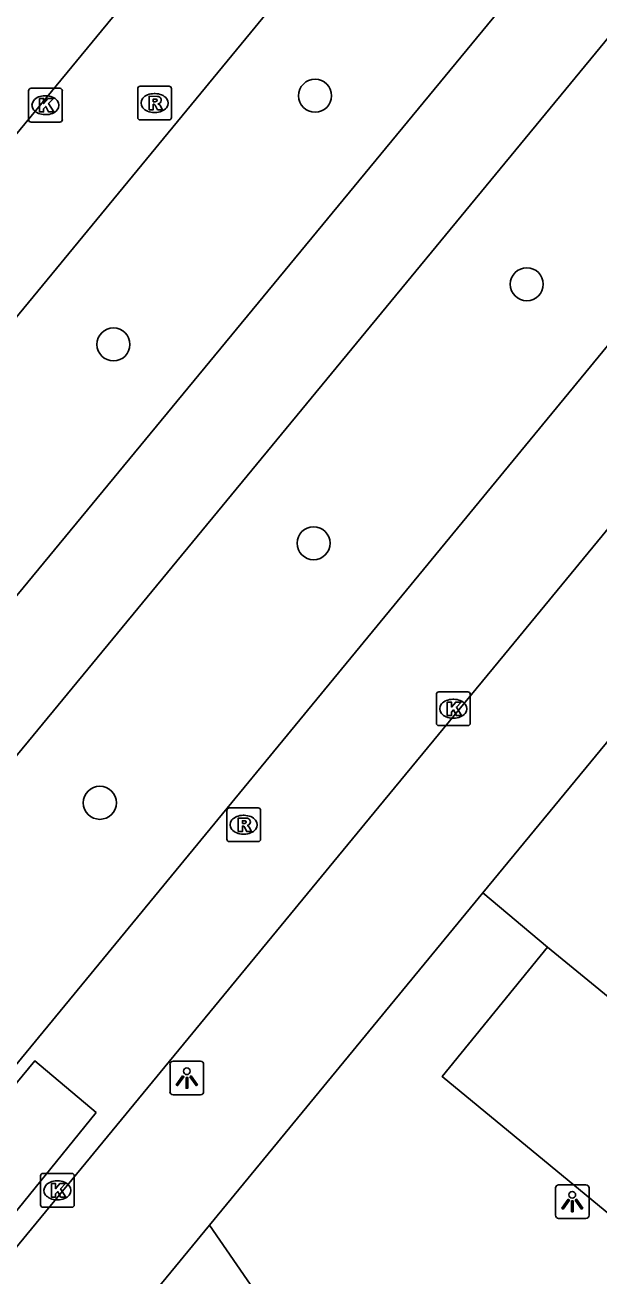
# Model space of a CAD drawing. Extents: x 155275 to 156263, y 382654 to 383635.
# Drawn here: x 155620.77 to 155637.77, y 383015.31 to 383052.37 of the extents above; entities that cross this region are included whole.
import ezdxf

# ---------------------------------------------------------------- set-up
doc = ezdxf.new("R2010")
doc.units = 0
for name, color, linetype in [('IMGEO_Boom', 7, 'Continuous'), ('IMGEO_Fietspad_gesloten', 7, 'Continuous'), ('IMGEO_Kolk', 7, 'Continuous'), ('IMGEO_Lichtpunt', 7, 'Continuous'), ('IMGEO_Parkeervlak_open', 7, 'Continuous'), ('IMGEO_Rijbaan_lokaal_gesloten', 7, 'Continuous'), ('IMGEO_Rijbaan_lokaal_open', 7, 'Continuous'), ('IMGEO_Rioolput', 7, 'Continuous'), ('IMGEO_Voetpad_open', 7, 'Continuous')]:
    doc.layers.add(name, color=color, linetype=linetype)

msp = doc.modelspace()

# ---------------------------------------------------------------- linework, layer by layer
at = {"layer": 'IMGEO_Boom'}
for centre in [(155629.357, 383050.278), (155635.63, 383044.691), (155623.386, 383042.911), (155629.316, 383037.018), (155622.983, 383029.329)]:
    msp.add_circle(centre, 0.489, dxfattribs=at)
at = {"layer": 'IMGEO_Fietspad_gesloten'}
for points in [[(155706.581, 383139.306), (155702.643, 383134.878), (155693.747, 383124.076), (155661.118, 383084.828), (155644.459, 383064.506), (155599.926, 383010.505), (155576.394, 382981.806)], [(155578.449, 382979.563), (155602.123, 383008.412), (155669.504, 383090.181), (155696.136, 383122.234), (155702.244, 383129.715), (155705.062, 383133.055), (155708.331, 383136.749)]]:
    msp.add_lwpolyline(points, dxfattribs=at)
at = {"layer": 'IMGEO_Kolk'}
for p, q in [((155620.871, 383049.57), (155620.871, 383050.422)), ((155620.946, 383050.496), (155621.798, 383050.496)), ((155621.359, 383050.276), (155621.384, 383050.276)), ((155621.872, 383050.422), (155621.872, 383049.57)), ((155621.382, 383049.716), (155621.357, 383049.716)), ((155621.798, 383049.496), (155620.946, 383049.496)), ((155632.953, 383031.69), (155632.953, 383032.542)), ((155633.028, 383032.616), (155633.88, 383032.616)), ((155633.954, 383032.542), (155633.954, 383031.69)), ((155633.441, 383032.396), (155633.466, 383032.396)), ((155633.464, 383031.836), (155633.439, 383031.836)), ((155633.88, 383031.616), (155633.028, 383031.616)), ((155621.226, 383017.423), (155621.226, 383018.275)), ((155621.301, 383018.349), (155622.153, 383018.349)), ((155621.714, 383018.129), (155621.739, 383018.129)), ((155622.227, 383018.275), (155622.227, 383017.423)), ((155622.153, 383017.349), (155621.301, 383017.349)), ((155621.737, 383017.569), (155621.712, 383017.569))]:
    msp.add_line(p, q, dxfattribs=at)
for points in [[(155620.871, 383049.57), (155620.871, 383050.422)], [(155620.946, 383050.496), (155621.798, 383050.496)], [(155621.872, 383050.422), (155621.872, 383049.57)], [(155621.192, 383050.196), (155621.315, 383050.196), (155621.315, 383050.045), (155621.445, 383050.196), (155621.609, 383050.196), (155621.463, 383050.045), (155621.616, 383049.796), (155621.464, 383049.796), (155621.379, 383049.96), (155621.315, 383049.893), (155621.315, 383049.796), (155621.192, 383049.796), (155621.192, 383050.196)], [(155621.798, 383049.496), (155620.946, 383049.496)], [(155632.953, 383031.69), (155632.953, 383032.542)], [(155633.028, 383032.616), (155633.88, 383032.616)], [(155633.954, 383032.542), (155633.954, 383031.69)], [(155633.274, 383032.316), (155633.397, 383032.316), (155633.397, 383032.165), (155633.527, 383032.316), (155633.691, 383032.316), (155633.545, 383032.165), (155633.698, 383031.916), (155633.546, 383031.916), (155633.461, 383032.08), (155633.397, 383032.013), (155633.397, 383031.916), (155633.274, 383031.916), (155633.274, 383032.316)], [(155633.88, 383031.616), (155633.028, 383031.616)], [(155621.226, 383017.423), (155621.226, 383018.275)], [(155621.301, 383018.349), (155622.153, 383018.349)], [(155621.547, 383018.049), (155621.67, 383018.049), (155621.67, 383017.898), (155621.8, 383018.049), (155621.964, 383018.049), (155621.818, 383017.898), (155621.971, 383017.649), (155621.819, 383017.649), (155621.734, 383017.813), (155621.67, 383017.746), (155621.67, 383017.649), (155621.547, 383017.649), (155621.547, 383018.049)], [(155622.227, 383018.275), (155622.227, 383017.423)], [(155622.153, 383017.349), (155621.301, 383017.349)]]:
    msp.add_lwpolyline(points, dxfattribs=at)
for centre, start, end in [((155620.948, 383050.42), 91.552, 178.448), ((155620.948, 383050.42), 91.552, 178.448), ((155621.796, 383050.42), 1.552, 88.448), ((155621.796, 383050.42), 1.552, 88.448), ((155620.948, 383049.572), 181.552, 268.448), ((155620.948, 383049.572), 181.552, 268.448), ((155621.796, 383049.572), 271.552, 358.448), ((155621.796, 383049.572), 271.552, 358.448), ((155633.03, 383032.54), 91.552, 178.448), ((155633.03, 383032.54), 91.552, 178.448), ((155633.878, 383032.54), 1.552, 88.448), ((155633.878, 383032.54), 1.552, 88.448), ((155633.03, 383031.692), 181.552, 268.448), ((155633.03, 383031.692), 181.552, 268.448), ((155633.878, 383031.692), 271.552, 358.448), ((155633.878, 383031.692), 271.552, 358.448), ((155621.303, 383018.273), 91.552, 178.448), ((155621.303, 383018.273), 91.552, 178.448), ((155622.151, 383018.273), 1.552, 88.448), ((155622.151, 383018.273), 1.552, 88.448), ((155621.303, 383017.425), 181.552, 268.448), ((155621.303, 383017.425), 181.552, 268.448), ((155622.151, 383017.425), 271.552, 358.448), ((155622.151, 383017.425), 271.552, 358.448)]:
    msp.add_arc(centre, 0.0765, start, end, dxfattribs=at)
for centre, major_axis, ratio, start_param, end_param in [((155621.358, 383049.996), (-0.387, 0.002), 0.722429, 4.712389, 7.853982), ((155621.383, 383049.996), (-0.39, 0.002), 0.717154, 1.570796, 4.712389), ((155633.44, 383032.116), (-0.387, 0.002), 0.722429, 4.712389, 7.853982), ((155633.465, 383032.116), (-0.39, 0.002), 0.717154, 1.570796, 4.712389), ((155621.713, 383017.849), (-0.387, 0.002), 0.722429, 4.712389, 7.853982), ((155621.738, 383017.849), (-0.39, 0.002), 0.717154, 1.570796, 4.712389)]:
    msp.add_ellipse(centre, major_axis=major_axis, ratio=ratio, start_param=start_param, end_param=end_param, dxfattribs=at)
at = {"layer": 'IMGEO_Lichtpunt'}
for p, q in [((155625.062, 383021.578), (155625.062, 383020.771)), ((155625.062, 383021.578), (155625.062, 383020.771)), ((155625.964, 383021.673), (155625.156, 383021.673)), ((155625.964, 383021.673), (155625.156, 383021.673)), ((155626.058, 383020.771), (155626.058, 383021.578)), ((155626.058, 383020.771), (155626.058, 383021.578)), ((155625.156, 383020.677), (155625.964, 383020.677)), ((155625.156, 383020.677), (155625.964, 383020.677)), ((155637.381, 383018.015), (155636.573, 383018.015)), ((155637.381, 383018.015), (155636.573, 383018.015)), ((155636.479, 383017.92), (155636.479, 383017.113)), ((155636.479, 383017.92), (155636.479, 383017.113)), ((155637.475, 383017.113), (155637.475, 383017.92)), ((155637.475, 383017.113), (155637.475, 383017.92)), ((155636.573, 383017.019), (155637.381, 383017.019)), ((155636.573, 383017.019), (155637.381, 383017.019))]:
    msp.add_line(p, q, dxfattribs=at)
for points in [[(155625.436, 383021.242), (155625.475, 383021.214), (155625.287, 383020.952), (155625.249, 383020.979), (155625.436, 383021.242)], [(155625.538, 383021.194), (155625.585, 383021.194), (155625.585, 383020.872), (155625.538, 383020.872), (155625.538, 383021.194)], [(155625.648, 383021.214), (155625.686, 383021.241), (155625.873, 383020.979), (155625.834, 383020.951), (155625.648, 383021.214)], [(155636.853, 383017.584), (155636.892, 383017.556), (155636.704, 383017.294), (155636.666, 383017.321), (155636.853, 383017.584)], [(155636.955, 383017.536), (155637.002, 383017.536), (155637.002, 383017.214), (155636.955, 383017.214), (155636.955, 383017.536)], [(155637.065, 383017.556), (155637.103, 383017.583), (155637.29, 383017.321), (155637.251, 383017.293), (155637.065, 383017.556)]]:
    msp.add_lwpolyline(points, dxfattribs=at)
for centre in [(155625.561, 383021.376), (155636.978, 383017.718)]:
    msp.add_circle(centre, 0.0994, dxfattribs=at)
for centre, start, end in [((155625.156, 383021.578), 90, 180), ((155625.156, 383021.578), 90, 180), ((155625.964, 383021.578), 0, 90), ((155625.964, 383021.578), 0, 90), ((155625.156, 383020.771), 180, 270), ((155625.156, 383020.771), 180, 270), ((155625.964, 383020.771), 270, 0), ((155625.964, 383020.771), 270, 360), ((155636.573, 383017.92), 90, 180), ((155636.573, 383017.92), 90, 180), ((155637.381, 383017.92), 0, 90), ((155637.381, 383017.92), 0, 90), ((155636.573, 383017.113), 180, 270), ((155636.573, 383017.113), 180, 270), ((155637.381, 383017.113), 270, 0), ((155637.381, 383017.113), 270, 360)]:
    msp.add_arc(centre, 0.0946, start, end, dxfattribs=at)
at = {"layer": 'IMGEO_Parkeervlak_open'}
msp.add_lwpolyline([(155636.248, 383025.054), (155633.122, 383021.223), (155654.12, 383003.918)], dxfattribs=at)
at = {"layer": 'IMGEO_Rijbaan_lokaal_gesloten'}
for points in [[(155580.772, 382995.445), (155703.21, 383144.19)], [(155697.712, 383142.856), (155696.967, 383141.972), (155641.768, 383074.955), (155637.979, 383070.355), (155630.017, 383060.689), (155626.23, 383056.091), (155578.114, 382997.717)], [(155711.442, 383132.126), (155679.74, 383093.59), (155589.051, 382983.35)], [(155591.698, 382981.075), (155596.474, 382986.965), (155631.252, 383029.213), (155635.105, 383033.893), (155643.042, 383043.534), (155646.823, 383048.128), (155682.427, 383091.379), (155708.323, 383122.836)]]:
    msp.add_lwpolyline(points, dxfattribs=at)
at = {"layer": 'IMGEO_Rijbaan_lokaal_open'}
msp.add_lwpolyline([(155622.876, 383020.16), (155619.713, 383016.262), (155617.864, 383017.837), (155621.053, 383021.683), (155622.876, 383020.16)], dxfattribs=at)
at = {"layer": 'IMGEO_Rioolput'}
for p, q in [((155624.105, 383049.634), (155624.105, 383050.486)), ((155624.18, 383050.56), (155625.032, 383050.56)), ((155624.593, 383050.34), (155624.618, 383050.34)), ((155625.106, 383050.486), (155625.106, 383049.634)), ((155625.032, 383049.56), (155624.18, 383049.56)), ((155624.616, 383049.78), (155624.591, 383049.78)), ((155626.82, 383029.179), (155627.672, 383029.179)), ((155626.745, 383028.253), (155626.745, 383029.105)), ((155627.233, 383028.959), (155627.258, 383028.959)), ((155627.746, 383029.105), (155627.746, 383028.253)), ((155627.256, 383028.399), (155627.231, 383028.399)), ((155627.672, 383028.179), (155626.82, 383028.179))]:
    msp.add_line(p, q, dxfattribs=at)
for points in [[(155624.105, 383049.634), (155624.105, 383050.486)], [(155624.18, 383050.56), (155625.032, 383050.56)], [(155624.694, 383050.258), (155624.442, 383050.26), (155624.442, 383049.86)], [(155625.106, 383050.486), (155625.106, 383049.634)], [(155624.442, 383049.86), (155624.566, 383049.86), (155624.566, 383050.022), (155624.577, 383050.022)], [(155624.62, 383050.179), (155624.566, 383050.179), (155624.566, 383050.098)], [(155624.566, 383050.098), (155624.618, 383050.098)], [(155624.624, 383049.993), (155624.695, 383049.86), (155624.835, 383049.86), (155624.77, 383049.986)], [(155625.032, 383049.56), (155624.18, 383049.56)], [(155626.82, 383029.179), (155627.672, 383029.179)], [(155626.745, 383028.253), (155626.745, 383029.105)], [(155627.334, 383028.877), (155627.082, 383028.879), (155627.082, 383028.479)], [(155627.26, 383028.798), (155627.206, 383028.798), (155627.206, 383028.717)], [(155627.746, 383029.105), (155627.746, 383028.253)], [(155627.082, 383028.479), (155627.206, 383028.479), (155627.206, 383028.641), (155627.217, 383028.641)], [(155627.206, 383028.717), (155627.258, 383028.717)], [(155627.264, 383028.612), (155627.335, 383028.479), (155627.475, 383028.479), (155627.41, 383028.605)], [(155627.672, 383028.179), (155626.82, 383028.179)]]:
    msp.add_lwpolyline(points, dxfattribs=at)
for centre, radius, start, end in [((155624.182, 383050.484), 0.0765, 91.552, 178.448), ((155624.182, 383050.484), 0.0765, 91.552, 178.448), ((155624.693, 383050.148), 0.109, 350.3612, 89.416), ((155625.03, 383050.484), 0.0765, 1.552, 88.448), ((155625.03, 383050.484), 0.0765, 1.552, 88.448), ((155624.576, 383049.969), 0.0533, 26.0293, 88.6989), ((155624.602, 383050.287), 0.19, 274.7715, 282.9687), ((155624.626, 383050.083), 0.0964, 77.0061, 93.1865), ((155624.64, 383050.14), 0.0378, 276.6634, 79.6772), ((155624.691, 383050.148), 0.112, 277.5842, 350.9817), ((155624.675, 383049.933), 0.108, 29.5134, 73.7905), ((155624.182, 383049.636), 0.0765, 181.552, 268.448), ((155624.182, 383049.636), 0.0765, 181.552, 268.448), ((155625.03, 383049.636), 0.0765, 271.552, 358.448), ((155625.03, 383049.636), 0.0765, 271.552, 358.448), ((155626.822, 383029.103), 0.0765, 91.552, 178.448), ((155626.822, 383029.103), 0.0765, 91.552, 178.448), ((155627.67, 383029.103), 0.0765, 1.552, 88.448), ((155627.67, 383029.103), 0.0765, 1.552, 88.448), ((155627.266, 383028.702), 0.0964, 77.0061, 93.1865), ((155627.28, 383028.759), 0.0378, 276.6634, 79.6772), ((155627.333, 383028.767), 0.109, 350.3612, 89.416), ((155627.216, 383028.588), 0.0533, 26.0293, 88.6989), ((155627.242, 383028.906), 0.19, 274.7715, 282.9687), ((155627.331, 383028.767), 0.112, 277.5842, 350.9817), ((155627.315, 383028.552), 0.108, 29.5134, 73.7905), ((155626.822, 383028.255), 0.0765, 181.552, 268.448), ((155626.822, 383028.255), 0.0765, 181.552, 268.448), ((155627.67, 383028.255), 0.0765, 271.552, 358.448), ((155627.67, 383028.255), 0.0765, 271.552, 358.448)]:
    msp.add_arc(centre, radius, start, end, dxfattribs=at)
for centre, major_axis, ratio, start_param, end_param in [((155624.592, 383050.06), (-0.387, 0.002), 0.722429, 4.712389, 7.853982), ((155624.617, 383050.06), (-0.39, 0.002), 0.717154, 1.570796, 4.712389), ((155627.232, 383028.679), (-0.387, 0.002), 0.722429, 4.712389, 7.853982), ((155627.257, 383028.679), (-0.39, 0.002), 0.717154, 1.570796, 4.712389)]:
    msp.add_ellipse(centre, major_axis=major_axis, ratio=ratio, start_param=start_param, end_param=end_param, dxfattribs=at)
at = {"layer": 'IMGEO_Voetpad_open'}
for points in [[(155638.127, 383031.274), (155634.326, 383026.663)], [(155634.326, 383026.663), (155626.227, 383016.819)], [(155634.326, 383026.663), (155636.248, 383025.054)], [(155636.248, 383025.054), (155657.297, 383007.826), (155654.12, 383003.918)], [(155626.227, 383016.819), (155622.291, 383012.029)], [(155644.263, 382990.644), (155626.227, 383016.819)]]:
    msp.add_lwpolyline(points, dxfattribs=at)

doc.saveas('drawing.dxf')
